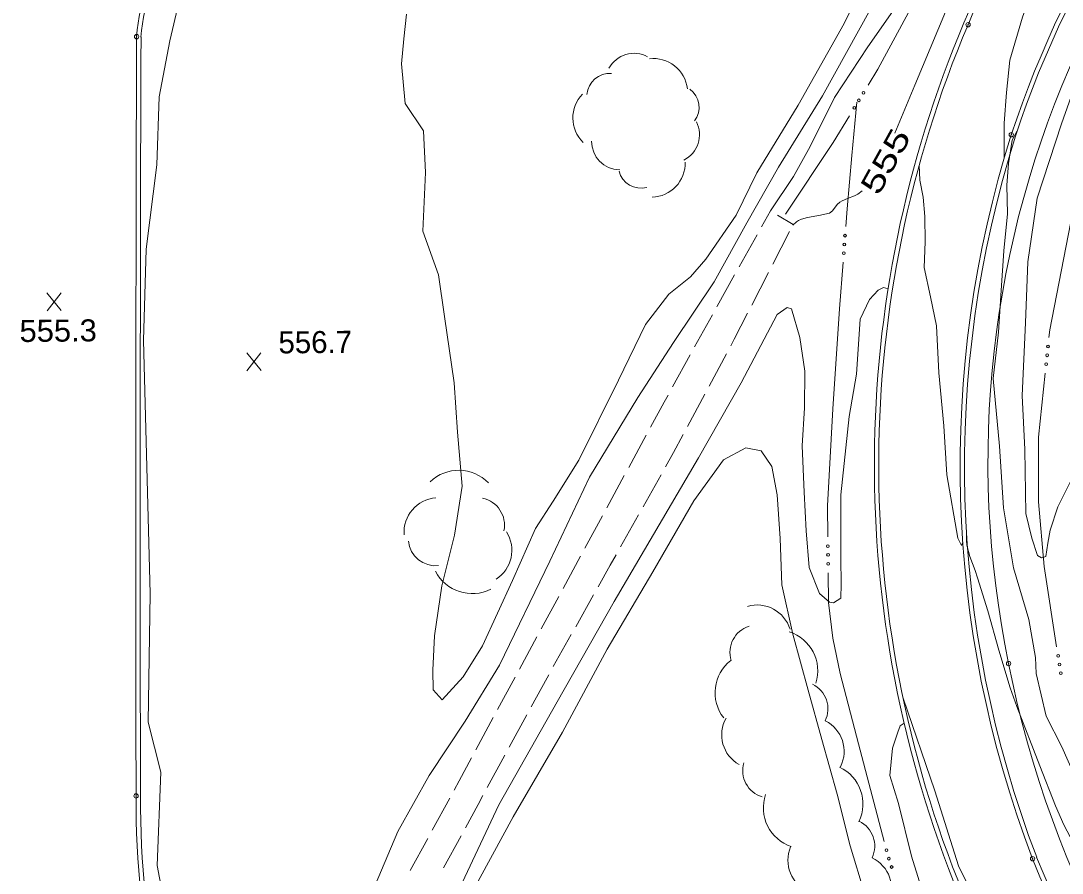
# Model space of a CAD drawing. Extents: x 2361284 to 2366480, y 6976556 to 6985346.
# Drawn here: x 2364368.7 to 2364595.9, y 6980708.7 to 6980894.6 of the extents above; entities that cross this region are included whole.
import ezdxf
from ezdxf.enums import TextEntityAlignment as Align

# ---------------------------------------------------------------- set-up
doc = ezdxf.new("R2010")
doc.units = 0
doc.header["$LTSCALE"] = 1.9
doc.header["$PDMODE"] = 32
doc.header["$PDSIZE"] = 0.95
for name, color, linetype, lineweight in [('12', 7, 'Continuous', 13), ('13', 7, 'Continuous', 13), ('16', 7, 'Continuous', 13), ('21', 7, 'Continuous', 13), ('3', 7, 'Continuous', 13), ('6', 7, 'Continuous', 13)]:
    doc.layers.add(name, color=color, linetype=linetype, lineweight=lineweight)

msp = doc.modelspace()

# ---------------------------------------------------------------- linework, layer by layer
at = {"layer": '12'}
for p, q in [((2364377.519, 6980831.405), (2364374.402, 6980835.256)), ((2364374.439, 6980831.376), (2364377.482, 6980835.285)), ((2364421.136, 6980818.319), (2364418.019, 6980822.17)), ((2364418.056, 6980818.29), (2364421.099, 6980822.199))]:
    msp.add_line(p, q, dxfattribs=at)
for points in [[(2364661.682, 6981022.495), (2364660.539, 6981021.815), (2364644.344, 6981009.57), (2364630.395, 6981000.967), (2364620.977, 6980993.07), (2364616.994, 6980988.409), (2364607.73, 6980975.039), (2364597.501, 6980961.222), (2364589.956, 6980950.149), (2364581.814, 6980937.721), (2364572.985, 6980919.656), (2364564.853, 6980906.058), (2364558.439, 6980895.947), (2364553.497, 6980888.88), (2364546.222, 6980877.849), (2364540.902, 6980867.159), (2364537.284, 6980860.663), (2364532.274, 6980853.175)], [(2364559.375, 6980870.085), (2364563.756, 6980880.546), (2364570.435, 6980896.581), (2364572.007, 6980899.88), (2364575.603, 6980906.26), (2364582.46, 6980918.126), (2364587.129, 6980925.581), (2364591.47, 6980932.934), (2364592.27, 6980934.018), (2364592.896, 6980934.665), (2364594.322, 6980935.83), (2364595.243, 6980936.261), (2364596.148, 6980936.372), (2364596.594, 6980936.329), (2364597.21, 6980936.138)], [(2364564.702, 6980863.074), (2364564.833, 6980859.845), (2364565.599, 6980856.102), (2364565.919, 6980851.915), (2364566.041, 6980846.407), (2364565.824, 6980840.824), (2364567.176, 6980834.386), (2364568.506, 6980828.069), (2364568.993, 6980817.843), (2364570.063, 6980806.283), (2364570.755, 6980795.558), (2364573.157, 6980781.78), (2364573.955, 6980780.163), (2364574.215, 6980780.891)], [(2364537.115, 6980849.991), (2364537.911, 6980850.758), (2364538.385, 6980851.043), (2364539.031, 6980851.306), (2364540.359, 6980851.662), (2364543.184, 6980852.219), (2364544.762, 6980852.534), (2364545.135, 6980852.663), (2364545.763, 6980853.147), (2364546.819, 6980854.497), (2364547.408, 6980855.059), (2364547.916, 6980855.364), (2364549.033, 6980855.845), (2364550.585, 6980856.421), (2364551.322, 6980856.775), (2364552.295, 6980857.506)], [(2364575.01, 6980783.499), (2364575.017, 6980781.304), (2364575.131, 6980780.21), (2364575.767, 6980777.796), (2364576.907, 6980774.678), (2364577.449, 6980773.11), (2364579.697, 6980765.931), (2364582.049, 6980757.324), (2364584.553, 6980749.098), (2364585.995, 6980745.05), (2364591.049, 6980732.129), (2364594.422, 6980723.389), (2364596.271, 6980719.257), (2364600.488, 6980711.227)]]:
    msp.add_lwpolyline(points, dxfattribs=at)
at = {"layer": '13'}
for points in [[(2364622.792, 6980966.552), (2364621.573, 6980964.25), (2364619.471, 6980960.301), (2364616.047, 6980954.368), (2364611.757, 6980947.076), (2364607.517, 6980938.516), (2364603.571, 6980930.808), (2364599.443, 6980923.128), (2364595.227, 6980914.308), (2364590.139, 6980903.539), (2364587.216, 6980895.381), (2364584.495, 6980885.973), (2364583.753, 6980878.956), (2364583.226, 6980872.272), (2364583.22, 6980864.561)], [(2364554.765, 6980906.952), (2364548.348, 6980893.981), (2364538.296, 6980876.225), (2364529.256, 6980861.457), (2364524.745, 6980852.184), (2364518.184, 6980842.602), (2364514.801, 6980838.779), (2364510.107, 6980834.964), (2364505.029, 6980828.375), (2364499.096, 6980816.198), (2364490.49, 6980798.796), (2364484.835, 6980789.831), (2364480.971, 6980783.904), (2364475.958, 6980772.515), (2364469.444, 6980758.264), (2364465.188, 6980751.502), (2364460.655, 6980746.529), (2364458.695, 6980748.66), (2364458.574, 6980752.999), (2364458.953, 6980760.464), (2364460.559, 6980771.349), (2364463.314, 6980782.387), (2364465.012, 6980793.122), (2364464.011, 6980804.874), (2364463.268, 6980815.658), (2364461.121, 6980830.108), (2364459.864, 6980839.156), (2364456.433, 6980848.724), (2364457.002, 6980861.53), (2364456.565, 6980870.597), (2364452.547, 6980876.568), (2364451.745, 6980885.211), (2364452.303, 6980890.678), (2364452.822, 6980896.043)], [(2364401.907, 6980692.358), (2364398.485, 6980710.356), (2364399.242, 6980730.734), (2364396.528, 6980741.629), (2364396.961, 6980769.674), (2364395.486, 6980824.874), (2364396.037, 6980844.771), (2364398.422, 6980863.203), (2364398.921, 6980878.009), (2364401.205, 6980890.242), (2364403.196, 6980898.561)], [(2364554.059, 6980897.096), (2364543.598, 6980878.214), (2364534.034, 6980862.673), (2364527.14, 6980850.566), (2364519.981, 6980837.698), (2364511.077, 6980824.433), (2364503.3, 6980812.438), (2364492.755, 6980795.056), (2364484.149, 6980776.774), (2364473.144, 6980754.079), (2364465.68, 6980741.836), (2364457.812, 6980730.011), (2364450.977, 6980717.775), (2364441.657, 6980695.726)], [(2364601.134, 6980887.323), (2364595.728, 6980872.111), (2364590.462, 6980855.919), (2364588.374, 6980842.048), (2364587.89, 6980828.743), (2364587.21, 6980812.856), (2364587.733, 6980801.08), (2364587.996, 6980787.112), (2364589.277, 6980781.764), (2364590.513, 6980778.006), (2364591.388, 6980777.454), (2364592.325, 6980777.733), (2364592.798, 6980780.658), (2364593.29, 6980783.532), (2364594.952, 6980788.588), (2364598.466, 6980795.561)], [(2364586.091, 6980870.609), (2364584.981, 6980868.558), (2364584.2, 6980863.5), (2364583.815, 6980858.746), (2364583.964, 6980852.527), (2364583.151, 6980844.43), (2364582.573, 6980835.743), (2364581.98, 6980826.657), (2364580.866, 6980816.566), (2364582.226, 6980801.828), (2364583.134, 6980788.386), (2364585.259, 6980775.265), (2364588.606, 6980764.037), (2364590.074, 6980755.761), (2364590.248, 6980752.221), (2364592.406, 6980742.931), (2364595.84, 6980736.234), (2364598.59, 6980729.989)], [(2364557.927, 6980836.159), (2364556.926, 6980836.439), (2364555.781, 6980835.868), (2364553.85, 6980833.84), (2364551.842, 6980829.49), (2364551.005, 6980817.502), (2364549.403, 6980808.276), (2364547.605, 6980791.228), (2364547.607, 6980777.388), (2364547.721, 6980771.728), (2364547.61, 6980768.646), (2364545.989, 6980767.651), (2364545.127, 6980767.833), (2364542.949, 6980769.662), (2364540.695, 6980775.381), (2364540.029, 6980783.346), (2364539.598, 6980791.792), (2364539.173, 6980801.879), (2364539.703, 6980810.214), (2364539.738, 6980818.175), (2364538.678, 6980825.505), (2364536.818, 6980831.748), (2364535.931, 6980832.078), (2364533.76, 6980830.538), (2364525.882, 6980815.603), (2364516.566, 6980799.274), (2364498.164, 6980767.916), (2364485.711, 6980746.037), (2364473.014, 6980723.585), (2364464.995, 6980706.598)], [(2364552.772, 6980704.323), (2364549.683, 6980714.684), (2364546.836, 6980725.957), (2364543.492, 6980737.876), (2364540.469, 6980748.618), (2364537.153, 6980760.818), (2364534.75, 6980771.574), (2364534.355, 6980781.662), (2364533.693, 6980791.246), (2364532.535, 6980797.394), (2364530.253, 6980800.774), (2364526.917, 6980801.452), (2364521.992, 6980798.815), (2364515.515, 6980789.903), (2364506.602, 6980774.437), (2364496.662, 6980757.552), (2364486.873, 6980739.478), (2364476.148, 6980720.985), (2364466.683, 6980703.644)], [(2364623.902, 6980653.037), (2364618.391, 6980656.333), (2364613.38, 6980660.666), (2364609.228, 6980662.936), (2364604.227, 6980666.09), (2364599.38, 6980670.004), (2364594.478, 6980674.438), (2364586.047, 6980684.947), (2364578.884, 6980698.911), (2364573.316, 6980710.298), (2364568.1, 6980726.659), (2364561.197, 6980746.835)], [(2364561.418, 6980741.446), (2364560.584, 6980740.868), (2364560.037, 6980739.463), (2364558.91, 6980735.993), (2364558.317, 6980729.986), (2364560.195, 6980723.884), (2364563.014, 6980712.4), (2364567.202, 6980699.1)]]:
    msp.add_lwpolyline(points, dxfattribs=at)
at = {"layer": '16'}
for centre, radius, start, end in [((2364502.509, 6980881.285), 6.217, 61.71429, 151.71429), ((2364506.723, 6980878.906), 7.457, 6.81036, 96.81036), ((2364497.177, 6980878.15), 4.968, 85.58029, 175.58029), ((2364496.596, 6980873.412), 7.457, 135.73447, 225.73447), ((2364511.716, 6980875.707), 4.968, 323.43049, 53.43049), ((2364510.566, 6980869.784), 6.217, 296.69039, 26.69039), ((2364499.449, 6980868.299), 6.217, 179.29569, 269.29569), ((2364504.043, 6980863.042), 4.968, 194.24472, 284.24472), ((2364506.21, 6980863.571), 7.457, 271.66004, 1.66004), ((2364464.256, 6980787.568), 8.999, 43.93386, 133.93386), ((2364459.825, 6980783.069), 7.502, 94.30916, 184.30916), ((2364468.241, 6980784.598), 5.996, 348.29274, 78.29274), ((2364468.336, 6980779.101), 7.502, 302.70813, 32.70813), ((2364459.229, 6980781.73), 5.996, 186.04569, 276.04569), ((2364467.189, 6980778.663), 8.999, 206.95956, 296.95956), ((2364529.387, 6980759.733), 7.455, 16.73505, 106.73505), ((2364529.386, 6980756.894), 5.958, 107.56919, 197.56919), ((2364533.642, 6980752.817), 8.942, 342.46515, 72.46515), ((2364529.114, 6980748.068), 8.942, 127.98997, 217.98997), ((2364538.846, 6980744.551), 5.958, 333.98535, 63.98535), ((2364529.079, 6980738.88), 7.455, 150.6663, 240.6663), ((2364540.877, 6980735.255), 7.455, 333.33093, 63.33093), ((2364532.156, 6980731.049), 5.958, 163.3062, 253.3062), ((2364543.491, 6980723.773), 8.942, 334.43704, 64.43704), ((2364539.653, 6980722.969), 8.942, 161.27675, 251.27675), ((2364549.051, 6980714.642), 5.958, 334.43704, 64.43704), ((2364543.516, 6980711.514), 7.455, 156.90658, 246.90658), ((2364551.218, 6980705.322), 7.455, 334.41236, 64.41236)]:
    msp.add_arc(centre, radius, start, end, dxfattribs=at)
at = {"layer": '21'}
for points in [[(2364582.97, 6980932.853), (2364576.495, 6980922.88), (2364566.129, 6980903.421), (2364555.713, 6980884.02), (2364553.596, 6980880.569)], [(2364593.021, 6980825.552), (2364593.196, 6980827.163), (2364597.695, 6980850.407), (2364602.063, 6980866.381), (2364607.715, 6980881.954), (2364608.392, 6980883.38)], [(2364548.679, 6980849.741), (2364548.962, 6980853.584), (2364549.992, 6980865.205), (2364551.122, 6980876.817)], [(2364549.499, 6980873.891), (2364545.915, 6980868.047), (2364535.542, 6980852.406)], [(2364544.782, 6980782.031), (2364544.718, 6980788.841), (2364545.887, 6980809.933), (2364547.34, 6980831.768), (2364548.093, 6980841.925)], [(2364594.692, 6980758.095), (2364591.946, 6980775.588), (2364590.752, 6980789.689), (2364590.718, 6980803.789), (2364592.195, 6980817.754)], [(2364557.054, 6980715.644), (2364551.472, 6980736.913), (2364547.466, 6980752.244), (2364545.852, 6980759.95), (2364544.918, 6980767.751), (2364544.857, 6980774.19)]]:
    msp.add_lwpolyline(points, dxfattribs=at)
for centre in [(2364552.564, 6980878.886), (2364550.557, 6980875.613), (2364551.56, 6980877.249), (2364548.526, 6980847.739), (2364548.383, 6980845.825), (2364548.241, 6980843.91), (2364592.811, 6980823.552), (2364592.608, 6980821.643), (2364592.406, 6980819.734), (2364544.804, 6980780.023), (2364544.822, 6980778.103), (2364544.839, 6980776.184), (2364595.003, 6980756.111), (2364595.3, 6980754.214), (2364595.598, 6980752.318), (2364557.568, 6980713.708), (2364558.084, 6980711.859), (2364558.699, 6980710.041)]:
    msp.add_circle(centre, 0.3, dxfattribs=at)
at = {"layer": '3'}
for p, q in [((2364574.477, 6980894.122), (2364574.477, 6980894.12)), ((2364394.933, 6980891.054), (2364394.936, 6980891.13)), ((2364585.712, 6980869.455), (2364585.715, 6980869.467)), ((2364394.821, 6980725.534), (2364394.821, 6980725.527)), ((2364590.338, 6980712.194), (2364590.334, 6980712.206))]:
    msp.add_line(p, q, dxfattribs=at)
for centre, radius, start, end in [((2364800.124, 6980799.182), 244.806, 116.37168, 157.1818), ((2364800.124, 6980799.182), 243.846, 116.37168, 157.1818), ((2364798.272, 6980799.214), 224.825, 131.79584, 161.71372), ((2364798.272, 6980799.214), 223.865, 131.79584, 161.71372), ((2364444.221, 6980886.987), 50.415, 122.07252, 175.28338), ((2364444.221, 6980886.987), 49.455, 122.07252, 175.28338), ((2364802.25, 6980797.737), 247.326, 157.06372, 202.27105), ((2364802.25, 6980797.737), 246.366, 157.06372, 202.27105), ((2396313.717, 6980786.078), 31919.913, 179.81143, 180.10868), ((2396313.717, 6980786.078), 31918.953, 179.81143, 180.10868), ((2364796.235, 6980798.447), 216.531, 155.48458, 191.7306), ((2364813.402, 6980797.455), 239.763, 162.44924, 200.91823), ((2364813.402, 6980797.455), 238.803, 162.44924, 200.91823), ((2364807.692, 6980798.479), 227.767, 191.15257, 226.71816), ((2364586.611, 6980724.382), 192.754, 179.65807, 192.5605), ((2364586.611, 6980724.382), 191.794, 179.65807, 192.5605), ((2364799.109, 6980795.181), 225.62, 201.67477, 236.25808), ((2364799.109, 6980795.181), 224.66, 201.67477, 236.25808)]:
    msp.add_arc(centre, radius, start, end, dxfattribs=at)
for p in [(2364575.361, 6980893.748), (2364393.976, 6980891.133), (2364584.8, 6980869.756), (2364584.227, 6980754.424), (2364393.861, 6980725.533), (2364589.442, 6980711.852)]:
    msp.add_point(p, dxfattribs=at)
at = {"layer": '6'}
for p, q in [((2364532.274, 6980853.175), (2364530.318, 6980849.687)), ((2364537.203, 6980850.152), (2364533.793, 6980852.24)), ((2364532.756, 6980841.499), (2364536.408, 6980848.615)), ((2364529.344, 6980847.938), (2364525.431, 6980840.96)), ((2364528.181, 6980832.606), (2364531.842, 6980839.721)), ((2364519.58, 6980830.494), (2364515.716, 6980823.487)), ((2364514.753, 6980821.737), (2364510.879, 6980814.73)), ((2364518.868, 6980814.916), (2364522.642, 6980821.972)), ((2364514.151, 6980806.101), (2364517.924, 6980813.157)), ((2364505.139, 6980804.195), (2364501.327, 6980797.168)), ((2364500.373, 6980795.408), (2364496.559, 6980788.383)), ((2364504.467, 6980788.608), (2364508.391, 6980795.585)), ((2364499.561, 6980779.901), (2364503.484, 6980786.869)), ((2364495.606, 6980786.624), (2364491.782, 6980779.597)), ((2364490.829, 6980777.838), (2364487.016, 6980770.81)), ((2364486.062, 6980769.051), (2364482.259, 6980762.016)), ((2364489.775, 6980762.457), (2364493.689, 6980769.434)), ((2364481.306, 6980760.257), (2364477.502, 6980753.219)), ((2364484.878, 6980753.739), (2364488.792, 6980760.718)), ((2364476.548, 6980751.46), (2364472.746, 6980744.423)), ((2364471.792, 6980742.664), (2364467.989, 6980735.629)), ((2364475.273, 6980736.188), (2364479.108, 6980743.214)), ((2364470.488, 6980727.401), (2364474.32, 6980734.429)), ((2364462.279, 6980725.073), (2364458.446, 6980718.046)), ((2364457.483, 6980716.287), (2364453.648, 6980709.259)), ((2364460.934, 6980709.83), (2364464.758, 6980716.856))]:
    msp.add_line(p, q, dxfattribs=at)
for points in [[(2364524.448, 6980839.22), (2364520.602, 6980832.353), (2364520.543, 6980832.243)], [(2364523.585, 6980823.731), (2364524.371, 6980825.189), (2364527.268, 6980830.827)], [(2364509.916, 6980812.981), (2364509.07, 6980811.453), (2364506.092, 6980805.954)], [(2364509.374, 6980797.324), (2364511.125, 6980800.452), (2364513.208, 6980804.342)], [(2364494.662, 6980771.183), (2364497.298, 6980775.878), (2364498.576, 6980778.162)], [(2364480.061, 6980744.973), (2364483.511, 6980751.296), (2364483.904, 6980751.99)], [(2364467.036, 6980733.87), (2364464.314, 6980728.823), (2364463.233, 6980726.832)], [(2364465.711, 6980718.615), (2364468.463, 6980723.672), (2364469.534, 6980725.642)]]:
    msp.add_lwpolyline(points, dxfattribs=at)

# ---------------------------------------------------------------- texts
at = {"layer": '12', "width": 1.4}
msp.add_text(' 555 ', height=4.8, rotation=60.974, dxfattribs=at).set_placement((2364559.458, 6980862.799), align=Align.CENTER)
at = {"layer": '12', "width": 1.05}
msp.add_text('555.3', height=4.799, rotation=0.545, dxfattribs=at).set_placement((2364368.458, 6980824.537))
at = {"layer": '12'}
msp.add_text('556.7', height=4.799, rotation=0.545, dxfattribs=at).set_placement((2364424.945, 6980822.044))

doc.saveas('drawing.dxf')
